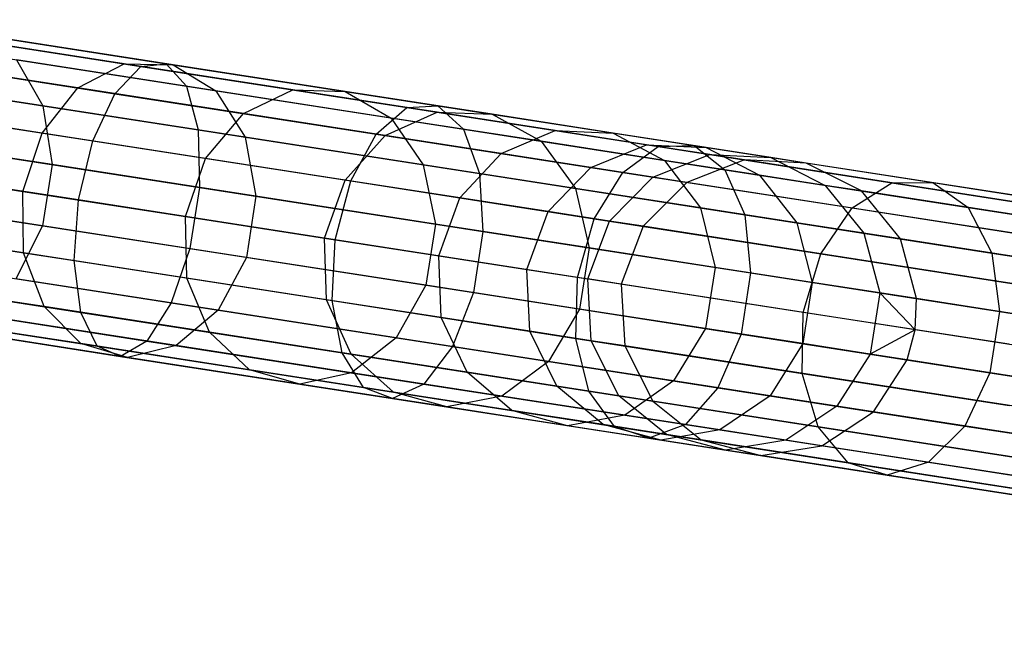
# Model space of a CAD drawing. Extents: x -189 to 189, y -189 to 189.
# Tile 457 of 591: x 173.6 to 180.2, y -29.89 to -25.79. Entities that reach past the tile are written whole.
import ezdxf

# ---------------------------------------------------------------- set-up
doc = ezdxf.new("R2010")
doc.units = 0
doc.header["$LTSCALE"] = 25.4
doc.layers.get('0').update_dxf_attribs({"linetype": 'CONTINUOUS'})

# ---------------------------------------------------------------- blocks, each defined once
blk = doc.blocks.new('CAMELEON-KENAI-C-12244_STL')
at = {"color": 0}
for p, q in [((172.5438, -25.8094, -10.7333), (174.4111, -26.0992, -11.4422)), ((172.5438, -25.8094, -10.7333), (174.4111, -26.0992, -11.4422)), ((172.6742, -25.7857, -10.3392), (174.5807, -26.0816, -11.0629)), ((172.6742, -25.7857, -10.3392), (174.5807, -26.0816, -11.0629)), ((174.3004, -26.0821, -151.731), (173.0167, -25.8828, -153.2114)), ((174.3004, -26.0821, -151.731), (173.0167, -25.8828, -153.2114)), ((174.6273, -26.0888, -151.9879), (173.3167, -25.8854, -153.4994)), ((174.6273, -26.0888, -151.9879), (173.3167, -25.8854, -153.4994)), ((172.7728, -25.931, -9.9623), (174.7168, -26.2328, -10.7003)), ((172.7728, -25.931, -9.9623), (174.7168, -26.2328, -10.7003)), ((172.4042, -25.9981, -11.0766), (174.2373, -26.2827, -11.7724)), ((172.4042, -25.9981, -11.0766), (174.2373, -26.2827, -11.7724)), ((173.9896, -26.2442, -151.5073), (172.7294, -26.0486, -152.9607)), ((173.9896, -26.2442, -151.5073), (172.7294, -26.0486, -152.9607)), ((173.5774, -26.0559, -153.7748), (173.7539, -26.3649, -153.99)), ((174.9138, -26.2633, -152.2335), (173.5774, -26.0559, -153.7748)), ((174.9138, -26.2633, -152.2335), (173.5774, -26.0559, -153.7748)), ((173.5774, -26.0559, -153.7748), (173.7539, -26.3649, -153.99)), ((173.9896, -26.2442, -151.5073), (174.3004, -26.0821, -151.731)), ((173.9896, -26.2442, -151.5073), (174.3004, -26.0821, -151.731)), ((174.3004, -26.0821, -151.731), (174.6273, -26.0888, -151.9879)), ((175.4315, -26.2576, -150.1282), (174.3004, -26.0821, -151.731)), ((175.4315, -26.2576, -150.1282), (174.3004, -26.0821, -151.731)), ((174.3004, -26.0821, -151.731), (174.6273, -26.0888, -151.9879)), ((174.4111, -26.0992, -11.4422), (174.5807, -26.0816, -11.0629)), ((174.4111, -26.0992, -11.4422), (174.5807, -26.0816, -11.0629)), ((174.5807, -26.0816, -11.0629), (176.4039, -26.3646, -11.9804)), ((174.5807, -26.0816, -11.0629), (176.4039, -26.3646, -11.9804)), ((174.5807, -26.0816, -11.0629), (174.7168, -26.2328, -10.7003)), ((174.5807, -26.0816, -11.0629), (174.7168, -26.2328, -10.7003)), ((174.6273, -26.0888, -151.9879), (174.9138, -26.2633, -152.2335)), ((175.7822, -26.2681, -150.3514), (174.6273, -26.0888, -151.9879)), ((175.7822, -26.2681, -150.3514), (174.6273, -26.0888, -151.9879)), ((174.6273, -26.0888, -151.9879), (174.9138, -26.2633, -152.2335)), ((173.7539, -26.3649, -153.99), (172.2497, -26.1314, -155.4095)), ((173.7539, -26.3649, -153.99), (172.2497, -26.1314, -155.4095)), ((174.2373, -26.2827, -11.7724), (174.4111, -26.0992, -11.4422)), ((174.2373, -26.2827, -11.7724), (174.4111, -26.0992, -11.4422)), ((174.4111, -26.0992, -11.4422), (176.1968, -26.3764, -12.3407)), ((174.4111, -26.0992, -11.4422), (176.1968, -26.3764, -12.3407)), ((172.8226, -26.2203, -9.6678), (174.7959, -26.5266, -10.4169)), ((172.8226, -26.2203, -9.6678), (174.7959, -26.5266, -10.4169)), ((173.7487, -26.5473, -151.3555), (173.9896, -26.2442, -151.5073)), ((173.7487, -26.5473, -151.3555), (173.9896, -26.2442, -151.5073)), ((175.1, -26.4166, -149.9339), (173.9896, -26.2442, -151.5073)), ((175.1, -26.4166, -149.9339), (173.9896, -26.2442, -151.5073)), ((174.0894, -26.6002, -11.9966), (174.2373, -26.2827, -11.7724)), ((174.0894, -26.6002, -11.9966), (174.2373, -26.2827, -11.7724)), ((174.2373, -26.2827, -11.7724), (175.9904, -26.5548, -12.6545)), ((174.2373, -26.2827, -11.7724), (175.9904, -26.5548, -12.6545)), ((174.7168, -26.2328, -10.7003), (176.5759, -26.5213, -11.6357)), ((174.7168, -26.2328, -10.7003), (176.5759, -26.5213, -11.6357)), ((174.7168, -26.2328, -10.7003), (174.7959, -26.5266, -10.4169)), ((174.7168, -26.2328, -10.7003), (174.7959, -26.5266, -10.4169)), ((174.9138, -26.2633, -152.2335), (175.1105, -26.5754, -152.4255)), ((176.0914, -26.4461, -150.5649), (174.9138, -26.2633, -152.2335)), ((176.0914, -26.4461, -150.5649), (174.9138, -26.2633, -152.2335)), ((174.9138, -26.2633, -152.2335), (175.1105, -26.5754, -152.4255)), ((175.1, -26.4166, -149.9339), (175.4315, -26.2576, -150.1282)), ((175.1, -26.4166, -149.9339), (175.4315, -26.2576, -150.1282)), ((175.4315, -26.2576, -150.1282), (175.7822, -26.2681, -150.3514)), ((176.3987, -26.4078, -148.4191), (175.4315, -26.2576, -150.1282)), ((176.3987, -26.4078, -148.4191), (175.4315, -26.2576, -150.1282)), ((175.4315, -26.2576, -150.1282), (175.7822, -26.2681, -150.3514)), ((175.7822, -26.2681, -150.3514), (176.0914, -26.4461, -150.5649)), ((176.7697, -26.4214, -148.6064), (175.7822, -26.2681, -150.3514)), ((176.7697, -26.4214, -148.6064), (175.7822, -26.2681, -150.3514)), ((175.7822, -26.2681, -150.3514), (176.0914, -26.4461, -150.5649)), ((172.2794, -26.3192, -11.3095), (174.0894, -26.6002, -11.9966)), ((172.2794, -26.3192, -11.3095), (174.0894, -26.6002, -11.9966)), ((173.7487, -26.5473, -151.3555), (172.5044, -26.3541, -152.7905)), ((173.7487, -26.5473, -151.3555), (172.5044, -26.3541, -152.7905)), ((173.7539, -26.3649, -153.99), (173.8156, -26.7589, -154.1077)), ((175.1105, -26.5754, -152.4255), (173.7539, -26.3649, -153.99)), ((175.1105, -26.5754, -152.4255), (173.7539, -26.3649, -153.99)), ((173.7539, -26.3649, -153.99), (173.8156, -26.7589, -154.1077)), ((174.8451, -26.7175, -149.8019), (175.1, -26.4166, -149.9339)), ((174.8451, -26.7175, -149.8019), (175.1, -26.4166, -149.9339)), ((176.0496, -26.564, -148.256), (175.1, -26.4166, -149.9339)), ((176.0496, -26.564, -148.256), (175.1, -26.4166, -149.9339)), ((175.9904, -26.5548, -12.6545), (176.1968, -26.3764, -12.3407)), ((175.9904, -26.5548, -12.6545), (176.1968, -26.3764, -12.3407)), ((176.0496, -26.564, -148.256), (176.3987, -26.4078, -148.4191)), ((176.0496, -26.564, -148.256), (176.3987, -26.4078, -148.4191)), ((176.1968, -26.3764, -12.3407), (176.4039, -26.3646, -11.9804)), ((176.1968, -26.3764, -12.3407), (176.4039, -26.3646, -11.9804)), ((176.1968, -26.3764, -12.3407), (177.8823, -26.6381, -13.4195)), ((176.1968, -26.3764, -12.3407), (177.8823, -26.6381, -13.4195)), ((176.3987, -26.4078, -148.4191), (176.7697, -26.4214, -148.6064)), ((177.1924, -26.531, -146.6207), (176.3987, -26.4078, -148.4191)), ((177.1924, -26.531, -146.6207), (176.3987, -26.4078, -148.4191)), ((176.3987, -26.4078, -148.4191), (176.7697, -26.4214, -148.6064)), ((176.4039, -26.3646, -11.9804), (178.1248, -26.6317, -13.0818)), ((176.4039, -26.3646, -11.9804), (178.1248, -26.6317, -13.0818)), ((176.4039, -26.3646, -11.9804), (176.5759, -26.5213, -11.6357)), ((176.4039, -26.3646, -11.9804), (176.5759, -26.5213, -11.6357)), ((176.7697, -26.4214, -148.6064), (177.0984, -26.6025, -148.7856)), ((177.5801, -26.5472, -146.7703), (176.7697, -26.4214, -148.6064)), ((177.5801, -26.5472, -146.7703), (176.7697, -26.4214, -148.6064)), ((176.7697, -26.4214, -148.6064), (177.0984, -26.6025, -148.7856)), ((176.0914, -26.4461, -150.5649), (176.3058, -26.761, -150.7317)), ((177.0984, -26.6025, -148.7856), (176.0914, -26.4461, -150.5649)), ((177.0984, -26.6025, -148.7856), (176.0914, -26.4461, -150.5649)), ((176.0914, -26.4461, -150.5649), (176.3058, -26.761, -150.7317)), ((173.8156, -26.7589, -154.1077), (172.2991, -26.5235, -155.5388)), ((173.8156, -26.7589, -154.1077), (172.2991, -26.5235, -155.5388)), ((173.6194, -26.9388, -151.3018), (173.7487, -26.5473, -151.3555)), ((173.6194, -26.9388, -151.3018), (173.7487, -26.5473, -151.3555)), ((174.8451, -26.7175, -149.8019), (173.7487, -26.5473, -151.3555)), ((174.8451, -26.7175, -149.8019), (173.7487, -26.5473, -151.3555)), ((174.7959, -26.5266, -10.4169), (176.683, -26.8195, -11.3664)), ((174.7959, -26.5266, -10.4169), (176.683, -26.8195, -11.3664)), ((174.7959, -26.5266, -10.4169), (174.8042, -26.9123, -10.2618)), ((174.7959, -26.5266, -10.4169), (174.8042, -26.9123, -10.2618)), ((175.8203, -26.8688, -12.8675), (175.9904, -26.5548, -12.6545)), ((175.8203, -26.8688, -12.8675), (175.9904, -26.5548, -12.6545)), ((175.9904, -26.5548, -12.6545), (177.645, -26.8117, -13.7136)), ((175.9904, -26.5548, -12.6545), (177.645, -26.8117, -13.7136)), ((176.5759, -26.5213, -11.6357), (178.3306, -26.7937, -12.7588)), ((176.5759, -26.5213, -11.6357), (178.3306, -26.7937, -12.7588)), ((176.5759, -26.5213, -11.6357), (176.683, -26.8195, -11.3664)), ((176.5759, -26.5213, -11.6357), (176.683, -26.8195, -11.3664)), ((176.8288, -26.6849, -146.4905), (177.1924, -26.531, -146.6207)), ((176.8288, -26.6849, -146.4905), (177.1924, -26.531, -146.6207)), ((177.1924, -26.531, -146.6207), (177.5801, -26.5472, -146.7703)), ((177.8046, -26.626, -144.7511), (177.1924, -26.531, -146.6207)), ((177.8046, -26.626, -144.7511), (177.1924, -26.531, -146.6207)), ((177.1924, -26.531, -146.6207), (177.5801, -26.5472, -146.7703)), ((177.5801, -26.5472, -146.7703), (177.9247, -26.7307, -146.9133)), ((178.2051, -26.6442, -144.8614), (177.5801, -26.5472, -146.7703)), ((178.2051, -26.6442, -144.8614), (177.5801, -26.5472, -146.7703)), ((177.5801, -26.5472, -146.7703), (177.9247, -26.7307, -146.9133)), ((172.8149, -26.6035, -9.5066), (174.8042, -26.9123, -10.2618)), ((172.8149, -26.6035, -9.5066), (174.8042, -26.9123, -10.2618)), ((173.9929, -26.9968, -12.0759), (174.0894, -26.6002, -11.9966)), ((173.9929, -26.9968, -12.0759), (174.0894, -26.6002, -11.9966)), ((174.0894, -26.6002, -11.9966), (175.8203, -26.8688, -12.8675)), ((174.0894, -26.6002, -11.9966), (175.8203, -26.8688, -12.8675)), ((175.1105, -26.5754, -152.4255), (175.1832, -26.9711, -152.5305)), ((176.3058, -26.761, -150.7317), (175.1105, -26.5754, -152.4255)), ((176.3058, -26.761, -150.7317), (175.1105, -26.5754, -152.4255)), ((175.1105, -26.5754, -152.4255), (175.1832, -26.9711, -152.5305)), ((175.7827, -26.863, -148.1453), (176.0496, -26.564, -148.256)), ((175.7827, -26.863, -148.1453), (176.0496, -26.564, -148.256)), ((176.8288, -26.6849, -146.4905), (176.0496, -26.564, -148.256)), ((176.8288, -26.6849, -146.4905), (176.0496, -26.564, -148.256)), ((177.0984, -26.6025, -148.7856), (177.328, -26.9197, -148.9255)), ((177.9247, -26.7307, -146.9133), (177.0984, -26.6025, -148.7856)), ((177.9247, -26.7307, -146.9133), (177.0984, -26.6025, -148.7856)), ((177.0984, -26.6025, -148.7856), (177.328, -26.9197, -148.9255)), ((176.552, -26.9824, -146.4021), (176.8288, -26.6849, -146.4905)), ((176.552, -26.9824, -146.4021), (176.8288, -26.6849, -146.4905)), ((177.4297, -26.7782, -144.6551), (176.8288, -26.6849, -146.4905)), ((177.4297, -26.7782, -144.6551), (176.8288, -26.6849, -146.4905)), ((177.4297, -26.7782, -144.6551), (177.8046, -26.626, -144.7511)), ((177.4297, -26.7782, -144.6551), (177.8046, -26.626, -144.7511)), ((177.645, -26.8117, -13.7136), (177.8823, -26.6381, -13.4195)), ((177.645, -26.8117, -13.7136), (177.8823, -26.6381, -13.4195)), ((177.8046, -26.626, -144.7511), (178.2051, -26.6442, -144.8614)), ((178.2292, -26.6919, -142.829), (177.8046, -26.626, -144.7511)), ((178.2292, -26.6919, -142.829), (177.8046, -26.626, -144.7511)), ((177.8046, -26.626, -144.7511), (178.2051, -26.6442, -144.8614)), ((177.8823, -26.6381, -13.4195), (178.1248, -26.6317, -13.0818)), ((177.8823, -26.6381, -13.4195), (178.1248, -26.6317, -13.0818)), ((177.8823, -26.6381, -13.4195), (179.4498, -26.8814, -14.6672)), ((177.8823, -26.6381, -13.4195), (179.4498, -26.8814, -14.6672)), ((178.1248, -26.6317, -13.0818), (179.7252, -26.8802, -14.3557)), ((178.1248, -26.6317, -13.0818), (179.7252, -26.8802, -14.3557)), ((178.1248, -26.6317, -13.0818), (178.3306, -26.7937, -12.7588)), ((178.1248, -26.6317, -13.0818), (178.3306, -26.7937, -12.7588)), ((178.2051, -26.6442, -144.8614), (178.562, -26.8297, -144.9669)), ((178.6386, -26.7115, -142.8989), (178.2051, -26.6442, -144.8614)), ((178.6386, -26.7115, -142.8989), (178.2051, -26.6442, -144.8614)), ((178.2051, -26.6442, -144.8614), (178.562, -26.8297, -144.9669)), ((173.9929, -26.9968, -12.0759), (172.1912, -26.7171, -11.3919)), ((173.9929, -26.9968, -12.0759), (172.1912, -26.7171, -11.3919)), ((172.3807, -26.7465, -152.7303), (173.6194, -26.9388, -151.3018)), ((172.3807, -26.7465, -152.7303), (173.6194, -26.9388, -151.3018)), ((174.7108, -27.1082, -149.7553), (174.8451, -26.7175, -149.8019)), ((174.7108, -27.1082, -149.7553), (174.8451, -26.7175, -149.8019)), ((175.7827, -26.863, -148.1453), (174.8451, -26.7175, -149.8019)), ((175.7827, -26.863, -148.1453), (174.8451, -26.7175, -149.8019)), ((177.8465, -26.8429, -142.7681), (178.2292, -26.6919, -142.829)), ((177.8465, -26.8429, -142.7681), (178.2292, -26.6919, -142.829)), ((177.9247, -26.7307, -146.9133), (178.1667, -27.0499, -147.0251)), ((178.562, -26.8297, -144.9669), (177.9247, -26.7307, -146.9133)), ((178.562, -26.8297, -144.9669), (177.9247, -26.7307, -146.9133)), ((177.9247, -26.7307, -146.9133), (178.1667, -27.0499, -147.0251)), ((178.4619, -26.728, -140.8736), (178.075, -26.8784, -140.8484)), ((178.4619, -26.728, -140.8736), (178.075, -26.8784, -140.8484)), ((178.2292, -26.6919, -142.829), (178.6386, -26.7115, -142.8989)), ((178.4619, -26.728, -140.8736), (178.2292, -26.6919, -142.829)), ((178.4619, -26.728, -140.8736), (178.2292, -26.6919, -142.829)), ((178.2292, -26.6919, -142.829), (178.6386, -26.7115, -142.8989)), ((186.0628, -27.9079, -30.8736), (178.4619, -26.728, -140.8736)), ((178.8762, -26.7484, -140.9024), (178.4619, -26.728, -140.8736)), ((186.0628, -27.9079, -30.8736), (178.4619, -26.728, -140.8736)), ((178.8762, -26.7484, -140.9024), (178.4619, -26.728, -140.8736)), ((178.6386, -26.7115, -142.8989), (179.004, -26.8983, -142.9658)), ((178.8762, -26.7484, -140.9024), (178.6386, -26.7115, -142.8989)), ((178.8762, -26.7484, -140.9024), (178.6386, -26.7115, -142.8989)), ((178.6386, -26.7115, -142.8989), (179.004, -26.8983, -142.9658)), ((186.4771, -27.9283, -30.9024), (178.8762, -26.7484, -140.9024)), ((179.2463, -26.9359, -140.93), (178.8762, -26.7484, -140.9024)), ((186.4771, -27.9283, -30.9024), (178.8762, -26.7484, -140.9024)), ((179.2463, -26.9359, -140.93), (178.8762, -26.7484, -140.9024)), ((173.8156, -26.7589, -154.1077), (173.7518, -27.1698, -154.1077)), ((173.8156, -26.7589, -154.1077), (173.7518, -27.1698, -154.1077)), ((175.1832, -26.9711, -152.5305), (173.8156, -26.7589, -154.1077)), ((175.1832, -26.9711, -152.5305), (173.8156, -26.7589, -154.1077)), ((176.3058, -26.761, -150.7317), (176.3882, -27.1582, -150.823)), ((177.328, -26.9197, -148.9255), (176.3058, -26.761, -150.7317)), ((177.328, -26.9197, -148.9255), (176.3058, -26.761, -150.7317)), ((176.3058, -26.761, -150.7317), (176.3882, -27.1582, -150.823)), ((176.683, -26.8195, -11.3664), (178.4642, -27.096, -12.5065)), ((176.683, -26.8195, -11.3664), (178.4642, -27.096, -12.5065)), ((176.683, -26.8195, -11.3664), (176.7067, -27.2076, -11.2191)), ((176.683, -26.8195, -11.3664), (176.7067, -27.2076, -11.2191)), ((177.1454, -27.0745, -144.5899), (177.4297, -26.7782, -144.6551)), ((177.1454, -27.0745, -144.5899), (177.4297, -26.7782, -144.6551)), ((177.8465, -26.8429, -142.7681), (177.4297, -26.7782, -144.6551)), ((177.8465, -26.8429, -142.7681), (177.4297, -26.7782, -144.6551)), ((177.454, -27.1224, -13.9132), (177.645, -26.8117, -13.7136)), ((177.454, -27.1224, -13.9132), (177.645, -26.8117, -13.7136)), ((177.645, -26.8117, -13.7136), (179.1839, -27.0505, -14.9385)), ((177.645, -26.8117, -13.7136), (179.1839, -27.0505, -14.9385)), ((178.3306, -26.7937, -12.7588), (179.9625, -27.047, -14.0578)), ((178.3306, -26.7937, -12.7588), (179.9625, -27.047, -14.0578)), ((178.3306, -26.7937, -12.7588), (178.4642, -27.096, -12.5065)), ((178.3306, -26.7937, -12.7588), (178.4642, -27.096, -12.5065)), ((175.6441, -27.2531, -148.1061), (175.7827, -26.863, -148.1453)), ((175.6441, -27.2531, -148.1061), (175.7827, -26.863, -148.1453)), ((175.716, -27.2643, -12.9429), (175.8203, -26.8688, -12.8675)), ((175.716, -27.2643, -12.9429), (175.8203, -26.8688, -12.8675)), ((176.552, -26.9824, -146.4021), (175.7827, -26.863, -148.1453)), ((176.552, -26.9824, -146.4021), (175.7827, -26.863, -148.1453)), ((175.8203, -26.8688, -12.8675), (177.454, -27.1224, -13.9132)), ((175.8203, -26.8688, -12.8675), (177.454, -27.1224, -13.9132)), ((177.5569, -27.1384, -142.7268), (177.8465, -26.8429, -142.7681)), ((177.5569, -27.1384, -142.7268), (177.8465, -26.8429, -142.7681)), ((178.075, -26.8784, -140.8484), (177.7824, -27.1734, -140.8314)), ((178.075, -26.8784, -140.8484), (177.7824, -27.1734, -140.8314)), ((178.075, -26.8784, -140.8484), (177.8465, -26.8429, -142.7681)), ((178.075, -26.8784, -140.8484), (177.8465, -26.8429, -142.7681)), ((185.6759, -28.0583, -30.8485), (178.075, -26.8784, -140.8484)), ((185.6759, -28.0583, -30.8485), (178.075, -26.8784, -140.8484)), ((178.562, -26.8297, -144.9669), (178.8137, -27.1503, -145.0493)), ((179.004, -26.8983, -142.9658), (178.562, -26.8297, -144.9669)), ((179.004, -26.8983, -142.9658), (178.562, -26.8297, -144.9669)), ((178.562, -26.8297, -144.9669), (178.8137, -27.1503, -145.0493)), ((179.1839, -27.0505, -14.9385), (179.4498, -26.8814, -14.6672)), ((179.1839, -27.0505, -14.9385), (179.4498, -26.8814, -14.6672)), ((179.4498, -26.8814, -14.6672), (179.7252, -26.8802, -14.3557)), ((179.4498, -26.8814, -14.6672), (179.7252, -26.8802, -14.3557)), ((179.4498, -26.8814, -14.6672), (180.8829, -27.1039, -16.0708)), ((179.4498, -26.8814, -14.6672), (180.8829, -27.1039, -16.0708)), ((179.7252, -26.8802, -14.3557), (181.1884, -27.1073, -15.7887)), ((179.7252, -26.8802, -14.3557), (181.1884, -27.1073, -15.7887)), ((179.7252, -26.8802, -14.3557), (179.9625, -27.047, -14.0578)), ((179.7252, -26.8802, -14.3557), (179.9625, -27.047, -14.0578)), ((173.7518, -27.1698, -154.1077), (172.2354, -26.9344, -155.5388)), ((173.7518, -27.1698, -154.1077), (172.2354, -26.9344, -155.5388)), ((173.6239, -27.3511, -151.3555), (173.6194, -26.9388, -151.3018)), ((173.6194, -26.9388, -151.3018), (174.7108, -27.1082, -149.7553)), ((173.6194, -26.9388, -151.3018), (174.7108, -27.1082, -149.7553)), ((173.6239, -27.3511, -151.3555), (173.6194, -26.9388, -151.3018)), ((174.8042, -26.9123, -10.2618), (174.7405, -27.3232, -10.2618)), ((174.8042, -26.9123, -10.2618), (174.7405, -27.3232, -10.2618)), ((174.8042, -26.9123, -10.2618), (176.7067, -27.2076, -11.2191)), ((174.8042, -26.9123, -10.2618), (176.7067, -27.2076, -11.2191)), ((177.328, -26.9197, -148.9255), (177.4187, -27.3182, -149.0021)), ((178.1667, -27.0499, -147.0251), (177.328, -26.9197, -148.9255)), ((178.1667, -27.0499, -147.0251), (177.328, -26.9197, -148.9255)), ((177.328, -26.9197, -148.9255), (177.4187, -27.3182, -149.0021)), ((179.004, -26.8983, -142.9658), (179.2623, -27.2199, -143.018)), ((179.2463, -26.9359, -140.93), (179.004, -26.8983, -142.9658)), ((179.2463, -26.9359, -140.93), (179.004, -26.8983, -142.9658)), ((179.004, -26.8983, -142.9658), (179.2623, -27.2199, -143.018)), ((186.8472, -28.1157, -30.93), (179.2463, -26.9359, -140.93)), ((179.5082, -27.2581, -140.9516), (179.2463, -26.9359, -140.93)), ((186.8472, -28.1157, -30.93), (179.2463, -26.9359, -140.93)), ((179.5082, -27.2581, -140.9516), (179.2463, -26.9359, -140.93)), ((172.7512, -27.0144, -9.5066), (174.7405, -27.3232, -10.2618)), ((172.7512, -27.0144, -9.5066), (174.7405, -27.3232, -10.2618)), ((173.9646, -27.404, -11.9966), (173.9929, -26.9968, -12.0759)), ((173.9646, -27.404, -11.9966), (173.9929, -26.9968, -12.0759)), ((175.716, -27.2643, -12.9429), (173.9929, -26.9968, -12.0759)), ((175.716, -27.2643, -12.9429), (173.9929, -26.9968, -12.0759)), ((175.1832, -26.9711, -152.5305), (175.1194, -27.3821, -152.5305)), ((175.1832, -26.9711, -152.5305), (175.1194, -27.3821, -152.5305)), ((176.3882, -27.1582, -150.823), (175.1832, -26.9711, -152.5305)), ((176.3882, -27.1582, -150.823), (175.1832, -26.9711, -152.5305)), ((176.4099, -27.372, -146.3709), (176.552, -26.9824, -146.4021)), ((176.4099, -27.372, -146.3709), (176.552, -26.9824, -146.4021)), ((177.1454, -27.0745, -144.5899), (176.552, -26.9824, -146.4021)), ((177.1454, -27.0745, -144.5899), (176.552, -26.9824, -146.4021)), ((177.0006, -27.4637, -144.5669), (177.1454, -27.0745, -144.5899)), ((177.0006, -27.4637, -144.5669), (177.1454, -27.0745, -144.5899)), ((177.5569, -27.1384, -142.7268), (177.1454, -27.0745, -144.5899)), ((177.5569, -27.1384, -142.7268), (177.1454, -27.0745, -144.5899)), ((178.1667, -27.0499, -147.0251), (178.2643, -27.4494, -147.0862)), ((178.8137, -27.1503, -145.0493), (178.1667, -27.0499, -147.0251)), ((178.8137, -27.1503, -145.0493), (178.1667, -27.0499, -147.0251)), ((178.1667, -27.0499, -147.0251), (178.2643, -27.4494, -147.0862)), ((178.9734, -27.3583, -15.1226), (179.1839, -27.0505, -14.9385)), ((178.9734, -27.3583, -15.1226), (179.1839, -27.0505, -14.9385)), ((179.1839, -27.0505, -14.9385), (180.5907, -27.2689, -16.3164)), ((179.1839, -27.0505, -14.9385), (180.5907, -27.2689, -16.3164)), ((179.9625, -27.047, -14.0578), (181.4545, -27.2786, -15.519)), ((179.9625, -27.047, -14.0578), (181.4545, -27.2786, -15.519)), ((179.9625, -27.047, -14.0578), (180.1207, -27.3532, -13.8251)), ((179.9625, -27.047, -14.0578), (180.1207, -27.3532, -13.8251)), ((172.1547, -27.123, -11.3095), (173.9646, -27.404, -11.9966)), ((172.1547, -27.123, -11.3095), (173.9646, -27.404, -11.9966)), ((174.7203, -27.5213, -149.8019), (174.7108, -27.1082, -149.7553)), ((174.7108, -27.1082, -149.7553), (175.6441, -27.2531, -148.1061)), ((174.7108, -27.1082, -149.7553), (175.6441, -27.2531, -148.1061)), ((174.7203, -27.5213, -149.8019), (174.7108, -27.1082, -149.7553)), ((177.3423, -27.5167, -13.9838), (177.454, -27.1224, -13.9132)), ((177.3423, -27.5167, -13.9838), (177.454, -27.1224, -13.9132)), ((177.4103, -27.5273, -142.7122), (177.5569, -27.1384, -142.7268)), ((177.4103, -27.5273, -142.7122), (177.5569, -27.1384, -142.7268)), ((177.454, -27.1224, -13.9132), (178.9734, -27.3583, -15.1226)), ((177.454, -27.1224, -13.9132), (178.9734, -27.3583, -15.1226)), ((177.7824, -27.1734, -140.8314), (177.5569, -27.1384, -142.7268)), ((177.7824, -27.1734, -140.8314), (177.5569, -27.1384, -142.7268)), ((178.4642, -27.096, -12.5065), (180.1207, -27.3532, -13.8251)), ((178.4642, -27.096, -12.5065), (180.1207, -27.3532, -13.8251)), ((178.4642, -27.096, -12.5065), (178.5024, -27.4864, -12.3684)), ((178.4642, -27.096, -12.5065), (178.5024, -27.4864, -12.3684)), ((178.8137, -27.1503, -145.0493), (178.9165, -27.5507, -145.0944)), ((179.2623, -27.2199, -143.018), (178.8137, -27.1503, -145.0493)), ((179.2623, -27.2199, -143.018), (178.8137, -27.1503, -145.0493)), ((178.8137, -27.1503, -145.0493), (178.9165, -27.5507, -145.0944)), ((173.6239, -27.3511, -151.3555), (172.3797, -27.158, -152.7905)), ((173.6239, -27.3511, -151.3555), (172.3797, -27.158, -152.7905)), ((173.7518, -27.1698, -154.1077), (173.5736, -27.5265, -153.99)), ((173.7518, -27.1698, -154.1077), (173.5736, -27.5265, -153.99)), ((175.1194, -27.3821, -152.5305), (173.7518, -27.1698, -154.1077)), ((175.1194, -27.3821, -152.5305), (173.7518, -27.1698, -154.1077)), ((176.3882, -27.1582, -150.823), (176.3245, -27.5691, -150.823)), ((176.3882, -27.1582, -150.823), (176.3245, -27.5691, -150.823)), ((177.4187, -27.3182, -149.0021), (176.3882, -27.1582, -150.823)), ((177.4187, -27.3182, -149.0021), (176.3882, -27.1582, -150.823)), ((176.7067, -27.2076, -11.2191), (176.6429, -27.6185, -11.2191)), ((176.7067, -27.2076, -11.2191), (176.6429, -27.6185, -11.2191)), ((176.7067, -27.2076, -11.2191), (178.5024, -27.4864, -12.3684)), ((176.7067, -27.2076, -11.2191), (178.5024, -27.4864, -12.3684)), ((177.7824, -27.1734, -140.8314), (177.6348, -27.5621, -140.8254)), ((177.7824, -27.1734, -140.8314), (177.6348, -27.5621, -140.8254)), ((185.3833, -28.3533, -30.8314), (177.7824, -27.1734, -140.8314)), ((185.3833, -28.3533, -30.8314), (177.7824, -27.1734, -140.8314)), ((175.6579, -27.6668, -148.1453), (175.6441, -27.2531, -148.1061)), ((175.6441, -27.2531, -148.1061), (176.4099, -27.372, -146.3709)), ((175.6441, -27.2531, -148.1061), (176.4099, -27.372, -146.3709)), ((175.6579, -27.6668, -148.1453), (175.6441, -27.2531, -148.1061)), ((175.6955, -27.6727, -12.8675), (175.716, -27.2643, -12.9429)), ((175.6955, -27.6727, -12.8675), (175.716, -27.2643, -12.9429)), ((177.3423, -27.5167, -13.9838), (175.716, -27.2643, -12.9429)), ((177.3423, -27.5167, -13.9838), (175.716, -27.2643, -12.9429)), ((179.2623, -27.2199, -143.018), (179.3688, -27.6209, -143.0466)), ((179.2623, -27.2199, -143.018), (179.3688, -27.6209, -143.0466)), ((179.5082, -27.2581, -140.9516), (179.2623, -27.2199, -143.018)), ((179.5082, -27.2581, -140.9516), (179.2623, -27.2199, -143.018)), ((187.1092, -28.438, -30.9516), (179.5082, -27.2581, -140.9516)), ((179.6167, -27.6594, -140.9634), (179.5082, -27.2581, -140.9516)), ((187.1092, -28.438, -30.9516), (179.5082, -27.2581, -140.9516)), ((179.6167, -27.6594, -140.9634), (179.5082, -27.2581, -140.9516)), ((173.7616, -27.7129, -151.5073), (173.6239, -27.3511, -151.3555)), ((174.7203, -27.5213, -149.8019), (173.6239, -27.3511, -151.3555)), ((173.7616, -27.7129, -151.5073), (173.6239, -27.3511, -151.3555)), ((174.7203, -27.5213, -149.8019), (173.6239, -27.3511, -151.3555)), ((174.7405, -27.3232, -10.2618), (174.6156, -27.6883, -10.4169)), ((174.7405, -27.3232, -10.2618), (174.6156, -27.6883, -10.4169)), ((174.7405, -27.3232, -10.2618), (176.6429, -27.6185, -11.2191)), ((174.7405, -27.3232, -10.2618), (176.6429, -27.6185, -11.2191)), ((177.4187, -27.3182, -149.0021), (177.3549, -27.7291, -149.0021)), ((177.4187, -27.3182, -149.0021), (177.3549, -27.7291, -149.0021)), ((178.2643, -27.4494, -147.0862), (177.4187, -27.3182, -149.0021)), ((178.2643, -27.4494, -147.0862), (177.4187, -27.3182, -149.0021)), ((172.6423, -27.382, -9.6678), (174.6156, -27.6883, -10.4169)), ((172.6423, -27.382, -9.6678), (174.6156, -27.6883, -10.4169)), ((174.0093, -27.7514, -11.7724), (173.9646, -27.404, -11.9966)), ((173.9646, -27.404, -11.9966), (175.6955, -27.6727, -12.8675)), ((173.9646, -27.404, -11.9966), (175.6955, -27.6727, -12.8675)), ((174.0093, -27.7514, -11.7724), (173.9646, -27.404, -11.9966)), ((175.1194, -27.3821, -152.5305), (174.9302, -27.7371, -152.4255)), ((175.1194, -27.3821, -152.5305), (174.9302, -27.7371, -152.4255)), ((176.3245, -27.5691, -150.823), (175.1194, -27.3821, -152.5305)), ((176.3245, -27.5691, -150.823), (175.1194, -27.3821, -152.5305)), ((176.4272, -27.7863, -146.4021), (176.4099, -27.372, -146.3709)), ((176.4099, -27.372, -146.3709), (177.0006, -27.4637, -144.5669)), ((176.4099, -27.372, -146.3709), (177.0006, -27.4637, -144.5669)), ((176.4272, -27.7863, -146.4021), (176.4099, -27.372, -146.3709)), ((178.8548, -27.7515, -15.1878), (178.9734, -27.3583, -15.1226)), ((178.8548, -27.7515, -15.1878), (178.9734, -27.3583, -15.1226)), ((178.9734, -27.3583, -15.1226), (180.3625, -27.5739, -16.4831)), ((178.9734, -27.3583, -15.1226), (180.3625, -27.5739, -16.4831)), ((180.1207, -27.3532, -13.8251), (181.6351, -27.5883, -15.3083)), ((180.1207, -27.3532, -13.8251), (181.6351, -27.5883, -15.3083)), ((180.1207, -27.3532, -13.8251), (180.1724, -27.7456, -13.6976)), ((180.1207, -27.3532, -13.8251), (180.1724, -27.7456, -13.6976)), ((172.1762, -27.4668, -11.0766), (174.0093, -27.7514, -11.7724)), ((172.1762, -27.4668, -11.0766), (174.0093, -27.7514, -11.7724)), ((177.0206, -27.8784, -144.5899), (177.0006, -27.4637, -144.5669)), ((177.0006, -27.4637, -144.5669), (177.4103, -27.5273, -142.7122)), ((177.0006, -27.4637, -144.5669), (177.4103, -27.5273, -142.7122)), ((177.0206, -27.8784, -144.5899), (177.0006, -27.4637, -144.5669)), ((178.2643, -27.4494, -147.0862), (178.2005, -27.8603, -147.0862)), ((178.2643, -27.4494, -147.0862), (178.2005, -27.8603, -147.0862)), ((178.9165, -27.5507, -145.0944), (178.2643, -27.4494, -147.0862)), ((178.9165, -27.5507, -145.0944), (178.2643, -27.4494, -147.0862)), ((173.7616, -27.7129, -151.5073), (172.5014, -27.5173, -152.9607)), ((173.7616, -27.7129, -151.5073), (172.5014, -27.5173, -152.9607)), ((174.9302, -27.7371, -152.4255), (173.5736, -27.5265, -153.99)), ((174.9302, -27.7371, -152.4255), (173.5736, -27.5265, -153.99)), ((174.8721, -27.8853, -149.9339), (174.7203, -27.5213, -149.8019)), ((175.6579, -27.6668, -148.1453), (174.7203, -27.5213, -149.8019)), ((174.8721, -27.8853, -149.9339), (174.7203, -27.5213, -149.8019)), ((175.6579, -27.6668, -148.1453), (174.7203, -27.5213, -149.8019)), ((177.3292, -27.9263, -13.9132), (177.3423, -27.5167, -13.9838)), ((177.3292, -27.9263, -13.9132), (177.3423, -27.5167, -13.9838)), ((178.8548, -27.7515, -15.1878), (177.3423, -27.5167, -13.9838)), ((178.8548, -27.7515, -15.1878), (177.3423, -27.5167, -13.9838)), ((177.4321, -27.9423, -142.7268), (177.4103, -27.5273, -142.7122)), ((177.6348, -27.5621, -140.8254), (177.4103, -27.5273, -142.7122)), ((177.4321, -27.9423, -142.7268), (177.4103, -27.5273, -142.7122)), ((177.6348, -27.5621, -140.8254), (177.4103, -27.5273, -142.7122)), ((178.5024, -27.4864, -12.3684), (178.4386, -27.8973, -12.3684)), ((178.5024, -27.4864, -12.3684), (178.4386, -27.8973, -12.3684)), ((178.5024, -27.4864, -12.3684), (180.1724, -27.7456, -13.6976)), ((178.5024, -27.4864, -12.3684), (180.1724, -27.7456, -13.6976)), ((176.3245, -27.5691, -150.823), (176.1255, -27.9226, -150.7317)), ((176.3245, -27.5691, -150.823), (176.1255, -27.9226, -150.7317)), ((177.3549, -27.7291, -149.0021), (176.3245, -27.5691, -150.823)), ((177.3549, -27.7291, -149.0021), (176.3245, -27.5691, -150.823)), ((185.2357, -28.742, -30.8254), (177.6348, -27.5621, -140.8254)), ((177.6348, -27.5621, -140.8254), (177.6577, -27.9773, -140.8314)), ((185.2357, -28.742, -30.8254), (177.6348, -27.5621, -140.8254)), ((177.6348, -27.5621, -140.8254), (177.6577, -27.9773, -140.8314)), ((178.9165, -27.5507, -145.0944), (178.8527, -27.9616, -145.0944)), ((178.9165, -27.5507, -145.0944), (178.8527, -27.9616, -145.0944)), ((179.3688, -27.6209, -143.0466), (178.9165, -27.5507, -145.0944)), ((179.3688, -27.6209, -143.0466), (178.9165, -27.5507, -145.0944)), ((172.5071, -27.6425, -9.9623), (174.4511, -27.9443, -10.7003)), ((172.5071, -27.6425, -9.9623), (174.4511, -27.9443, -10.7003)), ((175.8216, -28.0327, -148.256), (175.6579, -27.6668, -148.1453)), ((176.4272, -27.7863, -146.4021), (175.6579, -27.6668, -148.1453)), ((175.8216, -28.0327, -148.256), (175.6579, -27.6668, -148.1453)), ((176.4272, -27.7863, -146.4021), (175.6579, -27.6668, -148.1453)), ((175.7624, -28.0235, -12.6545), (175.6955, -27.6727, -12.8675)), ((175.6955, -27.6727, -12.8675), (177.3292, -27.9263, -13.9132)), ((175.6955, -27.6727, -12.8675), (177.3292, -27.9263, -13.9132)), ((175.7624, -28.0235, -12.6545), (175.6955, -27.6727, -12.8675)), ((176.6429, -27.6185, -11.2191), (176.5027, -27.9812, -11.3664)), ((176.6429, -27.6185, -11.2191), (176.5027, -27.9812, -11.3664)), ((176.6429, -27.6185, -11.2191), (178.4386, -27.8973, -12.3684)), ((176.6429, -27.6185, -11.2191), (178.4386, -27.8973, -12.3684)), ((179.3688, -27.6209, -143.0466), (179.305, -28.0318, -143.0466)), ((179.3688, -27.6209, -143.0466), (179.305, -28.0318, -143.0466)), ((179.6167, -27.6594, -140.9634), (179.3688, -27.6209, -143.0466)), ((179.6167, -27.6594, -140.9634), (179.3688, -27.6209, -143.0466)), ((179.6063, -27.8682, -140.9649), (179.3688, -27.6209, -143.0466)), ((179.6063, -27.8682, -140.9649), (179.3688, -27.6209, -143.0466)), ((179.6063, -27.8682, -140.9649), (179.6167, -27.6594, -140.9634)), ((179.6063, -27.8682, -140.9649), (179.6167, -27.6594, -140.9634)), ((187.2176, -28.8392, -30.9634), (179.6167, -27.6594, -140.9634)), ((187.2176, -28.8392, -30.9634), (179.6167, -27.6594, -140.9634)), ((172.252, -27.689, -10.7333), (174.1193, -27.9789, -11.4422)), ((172.252, -27.689, -10.7333), (174.1193, -27.9789, -11.4422)), ((174.0086, -27.9617, -151.731), (173.7616, -27.7129, -151.5073)), ((174.8721, -27.8853, -149.9339), (173.7616, -27.7129, -151.5073)), ((174.0086, -27.9617, -151.731), (173.7616, -27.7129, -151.5073)), ((174.8721, -27.8853, -149.9339), (173.7616, -27.7129, -151.5073)), ((174.6156, -27.6883, -10.4169), (174.4511, -27.9443, -10.7003)), ((174.6156, -27.6883, -10.4169), (174.4511, -27.9443, -10.7003)), ((174.6156, -27.6883, -10.4169), (176.5027, -27.9812, -11.3664)), ((174.6156, -27.6883, -10.4169), (176.5027, -27.9812, -11.3664)), ((174.9302, -27.7371, -152.4255), (174.6482, -27.9749, -152.2335)), ((174.9302, -27.7371, -152.4255), (174.6482, -27.9749, -152.2335)), ((176.1255, -27.9226, -150.7317), (174.9302, -27.7371, -152.4255)), ((176.1255, -27.9226, -150.7317), (174.9302, -27.7371, -152.4255)), ((177.3549, -27.7291, -149.0021), (177.1477, -28.0813, -148.9255)), ((177.3549, -27.7291, -149.0021), (177.1477, -28.0813, -148.9255)), ((178.2005, -27.8603, -147.0862), (177.3549, -27.7291, -149.0021)), ((178.2005, -27.8603, -147.0862), (177.3549, -27.7291, -149.0021)), ((180.1724, -27.7456, -13.6976), (180.1086, -28.1565, -13.6976)), ((180.1724, -27.7456, -13.6976), (180.1086, -28.1565, -13.6976)), ((180.1724, -27.7456, -13.6976), (181.6991, -27.9826, -15.1929)), ((180.1724, -27.7456, -13.6976), (181.6991, -27.9826, -15.1929)), ((172.3691, -27.7512, -10.3392), (174.2756, -28.0471, -11.0629)), ((172.3691, -27.7512, -10.3392), (174.2756, -28.0471, -11.0629)), ((174.0086, -27.9617, -151.731), (172.7249, -27.7624, -153.2114)), ((174.0086, -27.9617, -151.731), (172.7249, -27.7624, -153.2114)), ((174.6482, -27.9749, -152.2335), (173.3117, -27.7674, -153.7748)), ((174.6482, -27.9749, -152.2335), (173.3117, -27.7674, -153.7748)), ((174.1193, -27.9789, -11.4422), (174.0093, -27.7514, -11.7724)), ((174.0093, -27.7514, -11.7724), (175.7624, -28.0235, -12.6545)), ((174.0093, -27.7514, -11.7724), (175.7624, -28.0235, -12.6545)), ((174.1193, -27.9789, -11.4422), (174.0093, -27.7514, -11.7724)), ((176.6008, -28.1536, -146.4905), (176.4272, -27.7863, -146.4021)), ((177.0206, -27.8784, -144.5899), (176.4272, -27.7863, -146.4021)), ((176.6008, -28.1536, -146.4905), (176.4272, -27.7863, -146.4021)), ((177.0206, -27.8784, -144.5899), (176.4272, -27.7863, -146.4021)), ((178.8486, -28.1621, -15.1226), (178.8548, -27.7515, -15.1878)), ((178.8486, -28.1621, -15.1226), (178.8548, -27.7515, -15.1878)), ((180.2376, -27.9661, -16.542), (178.8548, -27.7515, -15.1878)), ((180.2376, -27.9661, -16.542), (178.8548, -27.7515, -15.1878)), ((174.3222, -28.0543, -151.9879), (173.0116, -27.8509, -153.4994)), ((174.3222, -28.0543, -151.9879), (173.0116, -27.8509, -153.4994)), ((177.2018, -28.2469, -144.6551), (177.0206, -27.8784, -144.5899)), ((177.4321, -27.9423, -142.7268), (177.0206, -27.8784, -144.5899)), ((177.2018, -28.2469, -144.6551), (177.0206, -27.8784, -144.5899)), ((177.4321, -27.9423, -142.7268), (177.0206, -27.8784, -144.5899)), ((178.2005, -27.8603, -147.0862), (177.9864, -28.2115, -147.0251)), ((178.2005, -27.8603, -147.0862), (177.9864, -28.2115, -147.0251)), ((178.8527, -27.9616, -145.0944), (178.2005, -27.8603, -147.0862)), ((178.8527, -27.9616, -145.0944), (178.2005, -27.8603, -147.0862)), ((179.6063, -27.8682, -140.9649), (179.305, -28.0318, -143.0466)), ((179.6063, -27.8682, -140.9649), (179.305, -28.0318, -143.0466)), ((179.5529, -28.0703, -140.9634), (179.6063, -27.8682, -140.9649)), ((179.5529, -28.0703, -140.9634), (179.6063, -27.8682, -140.9649)), ((187.2073, -29.048, -30.9649), (179.6063, -27.8682, -140.9649)), ((187.2073, -29.048, -30.9649), (179.6063, -27.8682, -140.9649)), ((174.4511, -27.9443, -10.7003), (174.2756, -28.0471, -11.0629)), ((174.4511, -27.9443, -10.7003), (174.2756, -28.0471, -11.0629)), ((174.4511, -27.9443, -10.7003), (176.3102, -28.2329, -11.6357)), ((174.4511, -27.9443, -10.7003), (176.3102, -28.2329, -11.6357)), ((175.1397, -28.1373, -150.1282), (174.8721, -27.8853, -149.9339)), ((175.8216, -28.0327, -148.256), (174.8721, -27.8853, -149.9339)), ((175.1397, -28.1373, -150.1282), (174.8721, -27.8853, -149.9339)), ((175.8216, -28.0327, -148.256), (174.8721, -27.8853, -149.9339)), ((176.1255, -27.9226, -150.7317), (175.8258, -28.1577, -150.5649)), ((176.1255, -27.9226, -150.7317), (175.8258, -28.1577, -150.5649)), ((177.1477, -28.0813, -148.9255), (176.1255, -27.9226, -150.7317)), ((177.1477, -28.0813, -148.9255), (176.1255, -27.9226, -150.7317)), ((177.417, -28.2804, -13.7136), (177.3292, -27.9263, -13.9132)), ((177.3292, -27.9263, -13.9132), (178.8486, -28.1621, -15.1226)), ((177.3292, -27.9263, -13.9132), (178.8486, -28.1621, -15.1226)), ((177.417, -28.2804, -13.7136), (177.3292, -27.9263, -13.9132)), ((177.6186, -28.3116, -142.7681), (177.4321, -27.9423, -142.7268)), ((177.6577, -27.9773, -140.8314), (177.4321, -27.9423, -142.7268)), ((177.6186, -28.3116, -142.7681), (177.4321, -27.9423, -142.7268)), ((177.6577, -27.9773, -140.8314), (177.4321, -27.9423, -142.7268)), ((178.4386, -27.8973, -12.3684), (178.2839, -28.2577, -12.5065)), ((178.4386, -27.8973, -12.3684), (178.2839, -28.2577, -12.5065)), ((178.4386, -27.8973, -12.3684), (180.1086, -28.1565, -13.6976)), ((178.4386, -27.8973, -12.3684), (180.1086, -28.1565, -13.6976)), ((174.3222, -28.0543, -151.9879), (174.0086, -27.9617, -151.731)), ((175.1397, -28.1373, -150.1282), (174.0086, -27.9617, -151.731)), ((174.3222, -28.0543, -151.9879), (174.0086, -27.9617, -151.731)), ((175.1397, -28.1373, -150.1282), (174.0086, -27.9617, -151.731)), ((174.2756, -28.0471, -11.0629), (174.1193, -27.9789, -11.4422)), ((174.1193, -27.9789, -11.4422), (175.905, -28.2561, -12.3407)), ((174.1193, -27.9789, -11.4422), (175.905, -28.2561, -12.3407)), ((174.2756, -28.0471, -11.0629), (174.1193, -27.9789, -11.4422)), ((174.6482, -27.9749, -152.2335), (174.3222, -28.0543, -151.9879)), ((174.6482, -27.9749, -152.2335), (174.3222, -28.0543, -151.9879)), ((175.8258, -28.1577, -150.5649), (174.6482, -27.9749, -152.2335)), ((175.8258, -28.1577, -150.5649), (174.6482, -27.9749, -152.2335)), ((176.5027, -27.9812, -11.3664), (176.3102, -28.2329, -11.6357)), ((176.5027, -27.9812, -11.3664), (176.3102, -28.2329, -11.6357)), ((176.5027, -27.9812, -11.3664), (178.2839, -28.2577, -12.5065)), ((176.5027, -27.9812, -11.3664), (178.2839, -28.2577, -12.5065)), ((185.2586, -29.1571, -30.8314), (177.6577, -27.9773, -140.8314)), ((177.6577, -27.9773, -140.8314), (177.847, -28.3471, -140.8484)), ((185.2586, -29.1571, -30.8314), (177.6577, -27.9773, -140.8314)), ((177.6577, -27.9773, -140.8314), (177.847, -28.3471, -140.8484)), ((178.8527, -27.9616, -145.0944), (178.6333, -28.3119, -145.0493)), ((178.8527, -27.9616, -145.0944), (178.6333, -28.3119, -145.0493)), ((179.305, -28.0318, -143.0466), (178.8527, -27.9616, -145.0944)), ((179.305, -28.0318, -143.0466), (178.8527, -27.9616, -145.0944)), ((174.2756, -28.0471, -11.0629), (176.0988, -28.3301, -11.9804)), ((174.2756, -28.0471, -11.0629), (176.0988, -28.3301, -11.9804)), ((175.4771, -28.2336, -150.3514), (174.3222, -28.0543, -151.9879)), ((175.4771, -28.2336, -150.3514), (174.3222, -28.0543, -151.9879)), ((175.905, -28.2561, -12.3407), (175.7624, -28.0235, -12.6545)), ((175.7624, -28.0235, -12.6545), (177.417, -28.2804, -13.7136)), ((175.7624, -28.0235, -12.6545), (177.417, -28.2804, -13.7136)), ((175.905, -28.2561, -12.3407), (175.7624, -28.0235, -12.6545)), ((176.107, -28.2874, -148.4191), (175.8216, -28.0327, -148.256)), ((176.6008, -28.1536, -146.4905), (175.8216, -28.0327, -148.256)), ((176.107, -28.2874, -148.4191), (175.8216, -28.0327, -148.256)), ((176.6008, -28.1536, -146.4905), (175.8216, -28.0327, -148.256)), ((179.305, -28.0318, -143.0466), (179.082, -28.3816, -143.018)), ((179.305, -28.0318, -143.0466), (179.082, -28.3816, -143.018)), ((179.5529, -28.0703, -140.9634), (179.305, -28.0318, -143.0466)), ((179.5529, -28.0703, -140.9634), (179.305, -28.0318, -143.0466)), ((179.3279, -28.4198, -140.9516), (179.5529, -28.0703, -140.9634)), ((179.3279, -28.4198, -140.9516), (179.5529, -28.0703, -140.9634)), ((187.1538, -29.2501, -30.9634), (179.5529, -28.0703, -140.9634)), ((187.1538, -29.2501, -30.9634), (179.5529, -28.0703, -140.9634)), ((175.4771, -28.2336, -150.3514), (175.1397, -28.1373, -150.1282)), ((176.107, -28.2874, -148.4191), (175.1397, -28.1373, -150.1282)), ((175.4771, -28.2336, -150.3514), (175.1397, -28.1373, -150.1282)), ((176.107, -28.2874, -148.4191), (175.1397, -28.1373, -150.1282)), ((177.1477, -28.0813, -148.9255), (176.8327, -28.314, -148.7856)), ((177.1477, -28.0813, -148.9255), (176.8327, -28.314, -148.7856)), ((177.9864, -28.2115, -147.0251), (177.1477, -28.0813, -148.9255)), ((177.9864, -28.2115, -147.0251), (177.1477, -28.0813, -148.9255)), ((175.8258, -28.1577, -150.5649), (175.4771, -28.2336, -150.3514)), ((175.8258, -28.1577, -150.5649), (175.4771, -28.2336, -150.3514)), ((176.8327, -28.314, -148.7856), (175.8258, -28.1577, -150.5649)), ((176.8327, -28.314, -148.7856), (175.8258, -28.1577, -150.5649)), ((176.9007, -28.4106, -146.6207), (176.6008, -28.1536, -146.4905)), ((177.2018, -28.2469, -144.6551), (176.6008, -28.1536, -146.4905)), ((176.9007, -28.4106, -146.6207), (176.6008, -28.1536, -146.4905)), ((177.2018, -28.2469, -144.6551), (176.6008, -28.1536, -146.4905)), ((178.9559, -28.5192, -14.9385), (178.8486, -28.1621, -15.1226)), ((178.8486, -28.1621, -15.1226), (180.2377, -28.3778, -16.4831)), ((178.8486, -28.1621, -15.1226), (180.2377, -28.3778, -16.4831)), ((178.9559, -28.5192, -14.9385), (178.8486, -28.1621, -15.1226)), ((180.1086, -28.1565, -13.6976), (179.9404, -28.5148, -13.8251)), ((180.1086, -28.1565, -13.6976), (179.9404, -28.5148, -13.8251)), ((180.1086, -28.1565, -13.6976), (181.6353, -28.3935, -15.1929)), ((180.1086, -28.1565, -13.6976), (181.6353, -28.3935, -15.1929)), ((176.4646, -28.3869, -148.6064), (175.4771, -28.2336, -150.3514)), ((176.4646, -28.3869, -148.6064), (175.4771, -28.2336, -150.3514)), ((176.0988, -28.3301, -11.9804), (175.905, -28.2561, -12.3407)), ((175.905, -28.2561, -12.3407), (177.5905, -28.5177, -13.4195)), ((175.905, -28.2561, -12.3407), (177.5905, -28.5177, -13.4195)), ((176.0988, -28.3301, -11.9804), (175.905, -28.2561, -12.3407)), ((176.3102, -28.2329, -11.6357), (176.0988, -28.3301, -11.9804)), ((176.3102, -28.2329, -11.6357), (176.0988, -28.3301, -11.9804)), ((176.3102, -28.2329, -11.6357), (178.065, -28.5053, -12.7588)), ((176.3102, -28.2329, -11.6357), (178.065, -28.5053, -12.7588)), ((177.5128, -28.5056, -144.7511), (177.2018, -28.2469, -144.6551)), ((177.6186, -28.3116, -142.7681), (177.2018, -28.2469, -144.6551)), ((177.5128, -28.5056, -144.7511), (177.2018, -28.2469, -144.6551)), ((177.6186, -28.3116, -142.7681), (177.2018, -28.2469, -144.6551)), ((177.9864, -28.2115, -147.0251), (177.659, -28.4423, -146.9133)), ((177.9864, -28.2115, -147.0251), (177.659, -28.4423, -146.9133)), ((178.6333, -28.3119, -145.0493), (177.9864, -28.2115, -147.0251)), ((178.6333, -28.3119, -145.0493), (177.9864, -28.2115, -147.0251)), ((178.2839, -28.2577, -12.5065), (178.065, -28.5053, -12.7588)), ((178.2839, -28.2577, -12.5065), (178.065, -28.5053, -12.7588)), ((178.2839, -28.2577, -12.5065), (179.9404, -28.5148, -13.8251)), ((178.2839, -28.2577, -12.5065), (179.9404, -28.5148, -13.8251)), ((176.0988, -28.3301, -11.9804), (177.8197, -28.5972, -13.0818)), ((176.0988, -28.3301, -11.9804), (177.8197, -28.5972, -13.0818)), ((176.4646, -28.3869, -148.6064), (176.107, -28.2874, -148.4191)), ((176.9007, -28.4106, -146.6207), (176.107, -28.2874, -148.4191)), ((176.4646, -28.3869, -148.6064), (176.107, -28.2874, -148.4191)), ((176.9007, -28.4106, -146.6207), (176.107, -28.2874, -148.4191)), ((176.8327, -28.314, -148.7856), (176.4646, -28.3869, -148.6064)), ((176.8327, -28.314, -148.7856), (176.4646, -28.3869, -148.6064)), ((177.659, -28.4423, -146.9133), (176.8327, -28.314, -148.7856)), ((177.659, -28.4423, -146.9133), (176.8327, -28.314, -148.7856)), ((177.5905, -28.5177, -13.4195), (177.417, -28.2804, -13.7136)), ((177.417, -28.2804, -13.7136), (178.9559, -28.5192, -14.9385)), ((177.417, -28.2804, -13.7136), (178.9559, -28.5192, -14.9385)), ((177.5905, -28.5177, -13.4195), (177.417, -28.2804, -13.7136)), ((177.9374, -28.5715, -142.829), (177.6186, -28.3116, -142.7681)), ((177.847, -28.3471, -140.8484), (177.6186, -28.3116, -142.7681)), ((177.9374, -28.5715, -142.829), (177.6186, -28.3116, -142.7681)), ((177.847, -28.3471, -140.8484), (177.6186, -28.3116, -142.7681)), ((178.6333, -28.3119, -145.0493), (178.2964, -28.5412, -144.9669)), ((178.6333, -28.3119, -145.0493), (178.2964, -28.5412, -144.9669)), ((179.082, -28.3816, -143.018), (178.6333, -28.3119, -145.0493)), ((179.082, -28.3816, -143.018), (178.6333, -28.3119, -145.0493)), ((177.275, -28.5127, -146.7703), (176.4646, -28.3869, -148.6064)), ((177.275, -28.5127, -146.7703), (176.4646, -28.3869, -148.6064)), ((185.4479, -29.527, -30.8485), (177.847, -28.3471, -140.8484)), ((177.847, -28.3471, -140.8484), (178.1701, -28.6077, -140.8736)), ((185.4479, -29.527, -30.8485), (177.847, -28.3471, -140.8484)), ((177.847, -28.3471, -140.8484), (178.1701, -28.6077, -140.8736)), ((179.082, -28.3816, -143.018), (178.7384, -28.6098, -142.9658)), ((179.082, -28.3816, -143.018), (178.7384, -28.6098, -142.9658)), ((179.3279, -28.4198, -140.9516), (179.082, -28.3816, -143.018)), ((179.3279, -28.4198, -140.9516), (179.082, -28.3816, -143.018)), ((177.275, -28.5127, -146.7703), (176.9007, -28.4106, -146.6207)), ((177.5128, -28.5056, -144.7511), (176.9007, -28.4106, -146.6207)), ((177.275, -28.5127, -146.7703), (176.9007, -28.4106, -146.6207)), ((177.5128, -28.5056, -144.7511), (176.9007, -28.4106, -146.6207)), ((177.659, -28.4423, -146.9133), (177.275, -28.5127, -146.7703)), ((177.659, -28.4423, -146.9133), (177.275, -28.5127, -146.7703)), ((178.2964, -28.5412, -144.9669), (177.659, -28.4423, -146.9133)), ((178.2964, -28.5412, -144.9669), (177.659, -28.4423, -146.9133)), ((178.9806, -28.6474, -140.93), (179.3279, -28.4198, -140.9516)), ((178.9806, -28.6474, -140.93), (179.3279, -28.4198, -140.9516)), ((186.9288, -29.5996, -30.9516), (179.3279, -28.4198, -140.9516)), ((186.9288, -29.5996, -30.9516), (179.3279, -28.4198, -140.9516)), ((177.9, -28.6097, -144.8614), (177.275, -28.5127, -146.7703)), ((177.9, -28.6097, -144.8614), (177.275, -28.5127, -146.7703)), ((177.9, -28.6097, -144.8614), (177.5128, -28.5056, -144.7511)), ((177.9374, -28.5715, -142.829), (177.5128, -28.5056, -144.7511)), ((177.9, -28.6097, -144.8614), (177.5128, -28.5056, -144.7511)), ((177.9374, -28.5715, -142.829), (177.5128, -28.5056, -144.7511)), ((177.8197, -28.5972, -13.0818), (177.5905, -28.5177, -13.4195)), ((177.5905, -28.5177, -13.4195), (179.158, -28.761, -14.6672)), ((177.5905, -28.5177, -13.4195), (179.158, -28.761, -14.6672)), ((177.8197, -28.5972, -13.0818), (177.5905, -28.5177, -13.4195)), ((178.065, -28.5053, -12.7588), (177.8197, -28.5972, -13.0818)), ((178.065, -28.5053, -12.7588), (177.8197, -28.5972, -13.0818)), ((178.065, -28.5053, -12.7588), (179.6969, -28.7586, -14.0578)), ((178.065, -28.5053, -12.7588), (179.6969, -28.7586, -14.0578)), ((179.158, -28.761, -14.6672), (178.9559, -28.5192, -14.9385)), ((178.9559, -28.5192, -14.9385), (180.3627, -28.7376, -16.3164)), ((178.9559, -28.5192, -14.9385), (180.3627, -28.7376, -16.3164)), ((179.158, -28.761, -14.6672), (178.9559, -28.5192, -14.9385)), ((179.9404, -28.5148, -13.8251), (179.6969, -28.7586, -14.0578)), ((179.9404, -28.5148, -13.8251), (179.6969, -28.7586, -14.0578)), ((179.9404, -28.5148, -13.8251), (181.4548, -28.7499, -15.3083)), ((179.9404, -28.5148, -13.8251), (181.4548, -28.7499, -15.3083)), ((177.8197, -28.5972, -13.0818), (179.4201, -28.8457, -14.3557)), ((177.8197, -28.5972, -13.0818), (179.4201, -28.8457, -14.3557)), ((178.2964, -28.5412, -144.9669), (177.9, -28.6097, -144.8614)), ((178.2964, -28.5412, -144.9669), (177.9, -28.6097, -144.8614)), ((178.3335, -28.677, -142.8989), (177.9374, -28.5715, -142.829)), ((178.1701, -28.6077, -140.8736), (177.9374, -28.5715, -142.829)), ((178.3335, -28.677, -142.8989), (177.9374, -28.5715, -142.829)), ((178.1701, -28.6077, -140.8736), (177.9374, -28.5715, -142.829)), ((178.7384, -28.6098, -142.9658), (178.2964, -28.5412, -144.9669)), ((178.7384, -28.6098, -142.9658), (178.2964, -28.5412, -144.9669)), ((178.3335, -28.677, -142.8989), (177.9, -28.6097, -144.8614)), ((178.3335, -28.677, -142.8989), (177.9, -28.6097, -144.8614)), ((185.771, -29.7875, -30.8736), (178.1701, -28.6077, -140.8736)), ((178.1701, -28.6077, -140.8736), (178.5711, -28.7139, -140.9024)), ((185.771, -29.7875, -30.8736), (178.1701, -28.6077, -140.8736)), ((178.1701, -28.6077, -140.8736), (178.5711, -28.7139, -140.9024)), ((178.7384, -28.6098, -142.9658), (178.3335, -28.677, -142.8989)), ((178.7384, -28.6098, -142.9658), (178.3335, -28.677, -142.8989)), ((178.5711, -28.7139, -140.9024), (178.9806, -28.6474, -140.93)), ((178.5711, -28.7139, -140.9024), (178.9806, -28.6474, -140.93)), ((178.9806, -28.6474, -140.93), (178.7384, -28.6098, -142.9658)), ((178.9806, -28.6474, -140.93), (178.7384, -28.6098, -142.9658)), ((186.5815, -29.8273, -30.93), (178.9806, -28.6474, -140.93)), ((186.5815, -29.8273, -30.93), (178.9806, -28.6474, -140.93)), ((178.5711, -28.7139, -140.9024), (178.3335, -28.677, -142.8989)), ((178.5711, -28.7139, -140.9024), (178.3335, -28.677, -142.8989)), ((186.172, -29.8938, -30.9024), (178.5711, -28.7139, -140.9024)), ((186.172, -29.8938, -30.9024), (178.5711, -28.7139, -140.9024)), ((179.4201, -28.8457, -14.3557), (179.158, -28.761, -14.6672)), ((179.158, -28.761, -14.6672), (180.5911, -28.9835, -16.0708)), ((179.158, -28.761, -14.6672), (180.5911, -28.9835, -16.0708)), ((179.4201, -28.8457, -14.3557), (179.158, -28.761, -14.6672)), ((179.6969, -28.7586, -14.0578), (179.4201, -28.8457, -14.3557)), ((179.6969, -28.7586, -14.0578), (179.4201, -28.8457, -14.3557)), ((179.6969, -28.7586, -14.0578), (181.1888, -28.9902, -15.519)), ((179.6969, -28.7586, -14.0578), (181.1888, -28.9902, -15.519)), ((179.4201, -28.8457, -14.3557), (180.8833, -29.0728, -15.7887)), ((179.4201, -28.8457, -14.3557), (180.8833, -29.0728, -15.7887))]:
    blk.add_line(p, q, dxfattribs=at)

msp = doc.modelspace()

# ---------------------------------------------------------------- block references
at = {"color": 0}
msp.add_blockref('CAMELEON-KENAI-C-12244_STL', (0, 0), dxfattribs=at)

doc.saveas('drawing.dxf')
